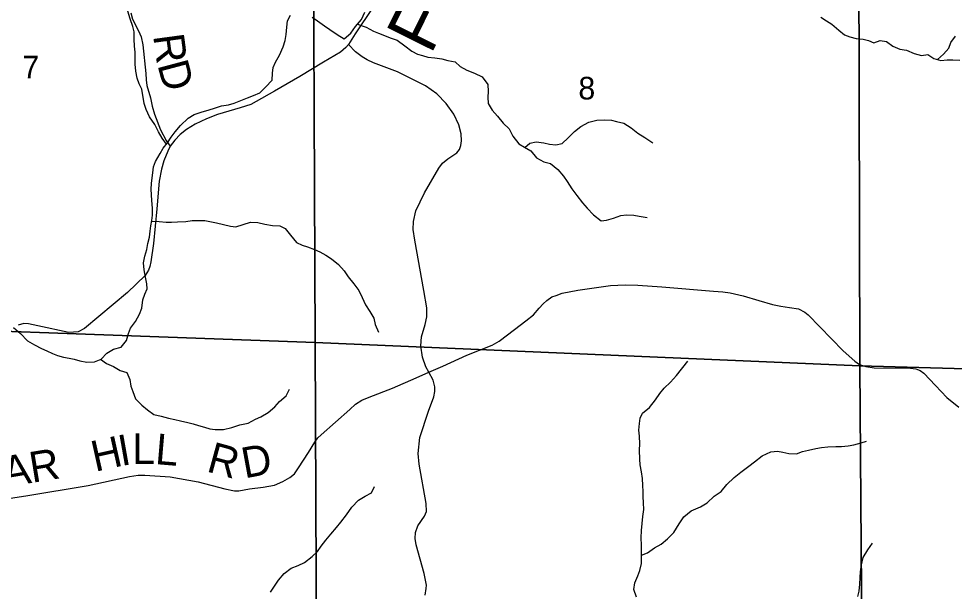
# Model space of a CAD drawing. Extents: x 2043100 to 2470832, y 443715 to 810583.
# Drawn here: x 2228291 to 2237420, y 597890 to 603477 of the extents above; entities that cross this region are included whole.
import ezdxf

# ---------------------------------------------------------------- set-up
doc = ezdxf.new("R2010")
doc.units = 0
for name, color, linetype in [('GM_X_County_Road', 7, 'Continuous'), ('GM_X_Minor_River', 7, 'Continuous'), ('GM_X_Minor_River_Text', 7, 'Continuous'), ('GM_X_Section', 7, 'Continuous'), ('GM_X_Section_Text', 7, 'Continuous'), ('GM_X_Township_Road', 7, 'Continuous'), ('GM_X_Township_Road_Text', 7, 'Continuous')]:
    doc.layers.add(name, color=color, linetype=linetype)

msp = doc.modelspace()

# ---------------------------------------------------------------- linework, layer by layer
at = {"layer": 'GM_X_County_Road'}
for points in [[(2232789.7, 604887.4), (2232697, 604844.5), (2232534.2, 604788.4), (2232407.6, 604748), (2232363.2, 604724.5), (2232339, 604706.7), (2232316.7, 604683), (2232284, 604629.3), (2232207, 604401.9), (2232081.4, 604121), (2231948.3, 603884.2), (2231746.3, 603586.2), (2231572.9, 603330), (2231509.5, 603224.6)], [(2231509.5, 603224.6), (2231483.2, 603196.9), (2231430.5, 603151.4), (2231265.2, 603053.4), (2231033.2, 602914), (2230787.2, 602770.9), (2230607.7, 602668.9), (2230555.3, 602641.6), (2230452.8, 602606.8), (2230231.8, 602541.4), (2230123.2, 602498.7), (2230012.4, 602448), (2229929.7, 602397), (2229867.1, 602347.7), (2229814.3, 602292.3), (2229769.5, 602234.7), (2229746.9, 602184.9), (2229707.7, 602091.2), (2229684.6, 602009.4), (2229663.1, 601893.5), (2229637.7, 601621.3), (2229605.4, 601285.1), (2229581.1, 601105.1), (2229570.5, 601059.2), (2229556, 601023.3), (2229525.3, 600971.6), (2229351.1, 600805.5), (2228934.3, 600454.1), (2228869.8, 600420.9), (2228779.7, 600416), (2228476.3, 600479.9), (2228386.4, 600501.1), (2228340.4, 600501.7), (2228284.2, 600486.4)], [(2232258.2, 597852), (2232267, 597916), (2232269.4, 597950), (2232246.8, 598064.5), (2232168.3, 598344), (2232161.1, 598404.2), (2232161.8, 598462.2), (2232184.7, 598528.1), (2232249.9, 598623.4), (2232270.5, 598667.2), (2232267.5, 598747.4), (2232198.3, 599130.9), (2232189.6, 599233.2), (2232203.6, 599389.3), (2232288.9, 599648.7), (2232340.7, 599786.3), (2232351.4, 599840.2), (2232350, 599884.3), (2232334.8, 599948.6), (2232291.7, 600029.3), (2232262.4, 600079.7), (2232231.5, 600174.3), (2232214.9, 600284.7), (2232220, 600372.8), (2232257.6, 600494.5), (2232272.6, 600568.4), (2232273.7, 600656.6), (2232243.8, 600825.2), (2232155.9, 601315.2), (2232141.2, 601419.5), (2232142.2, 601497.7), (2232167.5, 601601.5), (2232249.9, 601778.8), (2232389, 602017.5), (2232427.7, 602067.1), (2232478.2, 602108.5), (2232565.1, 602169.5), (2232591.5, 602201.2), (2232606, 602241.1), (2232612.6, 602285.1), (2232607.5, 602355.3), (2232584.5, 602441.7), (2232537.8, 602546.5), (2232463.1, 602649.6), (2232370.2, 602745), (2232259.1, 602822.5), (2231986.6, 602960.1), (2231753.5, 603045.2), (2231691.8, 603076), (2231642.1, 603104.7), (2231576.7, 603155.6), (2231509.5, 603224.6)]]:
    msp.add_lwpolyline(points, dxfattribs=at)
at = {"layer": 'GM_X_Minor_River'}
for points in [[(2229732.1, 602252.6), (2229691.1, 602310.3), (2229656.6, 602372), (2229618, 602443.7), (2229567.4, 602519.3), (2229534.8, 602591.1), (2229516.3, 602649), (2229491.1, 602788.9), (2229466.6, 602842.7), (2229448.1, 602898.6), (2229435.5, 602966.5), (2229428.9, 603034.5), (2229427.9, 603150.6), (2229421.4, 603210.6), (2229418.8, 603278.6), (2229416.2, 603348.7), (2229405.7, 603402.6), (2229377.1, 603476.4), (2229356.4, 603550.3)], [(2231155.7, 603493.9), (2231205.9, 603458.3), (2231276.3, 603408.8), (2231326.6, 603373.2), (2231399, 603321.8), (2231467.3, 603282.4), (2231530.8, 603337), (2231576.2, 603401.4), (2231637.5, 603470), (2231668.9, 603540.3)], [(2230269.9, 602627.5), (2230337.8, 602638.1), (2230393.6, 602652.6), (2230459.3, 602679.2), (2230525.1, 602703.8), (2230582.8, 602728.3), (2230644.5, 602754.9), (2230698, 602809.4), (2230763.4, 602878), (2230766.8, 602946.1), (2230774.3, 603000.2), (2230795.8, 603052.4), (2230835.2, 603122.8), (2230872.4, 603203.2), (2230889.9, 603263.4), (2230901.3, 603323.5), (2230906.7, 603393.6), (2230914.1, 603457.7), (2230943.6, 603512)], [(2231596.4, 603424), (2231682.2, 603396.3), (2231752.5, 603354.9), (2231802.6, 603335.3), (2231860.8, 603313.8), (2231916.9, 603292.3), (2231985.1, 603266.9), (2232057.5, 603211.5), (2232125.9, 603162), (2232182.1, 603132.5), (2232232.2, 603116.9), (2232284.3, 603103.3), (2232352.3, 603095.9), (2232420.4, 603086.5), (2232478.5, 603069), (2232548.6, 603055.6), (2232598.9, 603010), (2232663.2, 602976.5), (2232739.4, 602947.2), (2232813.7, 602911.8), (2232868.3, 602836.2), (2232872.9, 602766.2), (2232869.4, 602712.1), (2232871.9, 602650.1), (2232910.5, 602586.3), (2232963, 602526.8), (2233019.5, 602457.2), (2233078, 602401.7), (2233112.6, 602331.9), (2233171.2, 602256.4), (2233225.5, 602222.8), (2233287.7, 602187.3), (2233342.3, 602119.7), (2233414.6, 602080.3), (2233478.7, 602062.9), (2233553.2, 602005.5), (2233607.7, 601941.9), (2233644.1, 601890.2), (2233688.7, 601818.5), (2233737.3, 601752.9), (2233791.9, 601681.3), (2233838.3, 601629.7), (2233898.8, 601564.1), (2233973.3, 601504.7), (2234027.2, 601511.2), (2234095, 601529.8), (2234166.7, 601558.4), (2234220.6, 601564.9), (2234294.6, 601559.5), (2234346.7, 601550), (2234422.7, 601536.6)], [(2236118.2, 603492.7), (2236172.5, 603455.2), (2236224.8, 603425.6), (2236293.2, 603366.1), (2236349.6, 603320.6), (2236399.8, 603299), (2236461.8, 603283.5), (2236531.8, 603278.1), (2236581.9, 603264.5), (2236634.1, 603241), (2236697.8, 603265.5), (2236757.9, 603256.1), (2236820.3, 603208.6), (2236888.4, 603181.1), (2236954.5, 603171.7), (2237028.7, 603136.3), (2237098.9, 603116.9), (2237162.7, 603127.4), (2237221, 603087.9), (2237289.1, 603070.5), (2237349.1, 603075), (2237405, 603075.5), (2237475, 603072.1)], [(2237254.7, 603079.3), (2237314.6, 603130.8), (2237366, 603189.2), (2237387.5, 603245.5), (2237431, 603305.9)], [(2228240.5, 600464.3), (2228307, 600404.8), (2228377.5, 600333.4), (2228443.8, 600295.9), (2228512.1, 600260.5), (2228566.3, 600237), (2228620.5, 600209.4), (2228670.6, 600189.8), (2228726.7, 600174.3), (2228782.7, 600164.8), (2228832.8, 600155.2), (2228888.9, 600139.7), (2228955, 600124.2), (2229030.9, 600128.9), (2229094.6, 600155.5), (2229150.1, 600212), (2229215.7, 600252.6), (2229291.4, 600271.3), (2229342.8, 600335.8), (2229362.2, 600404), (2229381.7, 600456.2), (2229429.1, 600522.7), (2229470.5, 600593.1), (2229491.9, 600651.3), (2229503.2, 600733.4), (2229520.7, 600787.6), (2229544.2, 600839.9), (2229541.8, 600889.9), (2229527.2, 600955.8), (2229514.6, 601027.8), (2229510, 601093.8), (2229521.4, 601159.9), (2229542.8, 601226.2), (2229552.3, 601282.3), (2229567.7, 601346.5), (2229575.2, 601402.6), (2229580.8, 601454.7), (2229590.3, 601506.8), (2229597.8, 601558.9), (2229597.2, 601628.9), (2229590.6, 601702.9), (2229586.1, 601758.9), (2229583.6, 601813), (2229587.1, 601869), (2229594.6, 601923.1), (2229600.2, 601973.2), (2229607.6, 602033.3), (2229625.2, 602083.5), (2229670.5, 602162), (2229702, 602214.3), (2229741.5, 602264.7), (2229779, 602321), (2229818.5, 602373.4), (2229869.9, 602433.9), (2229945.2, 602506.6), (2230002.9, 602543.2), (2230080.6, 602569.8), (2230140.4, 602586.4), (2230210.1, 602609), (2230269.9, 602627.5)], [(2233229.5, 602220.5), (2233277.1, 602263.3), (2233340.9, 602275.8), (2233415, 602266.5), (2233469, 602252.9), (2233533, 602247.5), (2233594.9, 602260), (2233652.4, 602314.6), (2233713.8, 602377.1), (2233777.3, 602425.7), (2233854.9, 602468.4), (2233932.7, 602487.1), (2234010.6, 602491.8), (2234074.6, 602486.3), (2234124.7, 602472.8), (2234194.7, 602457.4), (2234267.1, 602411.9), (2234333.5, 602360.5), (2234401.8, 602317), (2234480.2, 602267.7)], [(2229589.6, 601502.8), (2229662.3, 601497.4), (2229728.3, 601492), (2229782.3, 601492.4), (2229840.2, 601494.9), (2229922.1, 601499.7), (2229982, 601508.2), (2230036, 601506.7), (2230105.9, 601507.2), (2230172, 601495.8), (2230222, 601486.2), (2230290.1, 601468.8), (2230358.2, 601453.4), (2230410.2, 601447.8), (2230480, 601468.5), (2230553.8, 601491.1), (2230623.7, 601489.7), (2230691.8, 601472.3), (2230765.9, 601458.9), (2230839.9, 601455.6), (2230890.1, 601430), (2230942.6, 601364.4), (2231003.2, 601294.9), (2231055.4, 601267.3), (2231107.5, 601249.7), (2231175.7, 601224.3), (2231227.9, 601202.8), (2231288.1, 601169.2), (2231342.4, 601133.7), (2231412.8, 601078.3), (2231465.3, 601016.7), (2231505.8, 600959), (2231560.4, 600891.4), (2231610.9, 600825.8), (2231641.5, 600756), (2231674.1, 600684.2), (2231716.7, 600620.5), (2231755.2, 600554.8), (2231769.8, 600492.9), (2231800.4, 600419.1)], [(2229089.7, 600153.4), (2229148.9, 600113.9), (2229217.2, 600082.5), (2229279.5, 600043), (2229347.6, 600025.6), (2229374.1, 599957.8), (2229384.7, 599889.8), (2229405.2, 599837.9), (2229431.8, 599768.1), (2229492.3, 599704.6), (2229548.7, 599659), (2229611, 599615.6), (2229681.1, 599598.2), (2229751.2, 599578.8), (2229813.3, 599565.3), (2229871.4, 599551.8), (2229941.4, 599538.4), (2229993.5, 599524.8), (2230045.6, 599507.2), (2230103.8, 599489.7), (2230155.9, 599476.2), (2230207.9, 599468.6), (2230287.8, 599469.3), (2230371.6, 599488), (2230447.3, 599512.7), (2230531.1, 599531.5), (2230602.7, 599568.1), (2230654.5, 599592.6), (2230726.1, 599635.2), (2230791.5, 599689.8), (2230837, 599740.3), (2230900.5, 599796.9), (2230933.9, 599863.2)], [(2234317.6, 597831), (2234292.9, 597906.8), (2234302.4, 597971), (2234333.7, 598041.3), (2234353.2, 598093.5), (2234368.6, 598159.7), (2234367.5, 598289.8), (2234369, 598339.8), (2234364.4, 598411.8), (2234367.8, 598481.9), (2234375.2, 598552), (2234382.6, 598618.1), (2234390, 598686.2), (2234387.4, 598754.3), (2234384.8, 598814.3), (2234384.4, 598864.3), (2234381.9, 598922.3), (2234377.3, 598990.4), (2234368.7, 599054.3), (2234356.1, 599124.3), (2234351.6, 599180.3), (2234348.9, 599266.3), (2234352.3, 599328.4), (2234347.6, 599404.4), (2234343.2, 599460.4), (2234348.5, 599528.5), (2234356.1, 599578.6), (2234377.6, 599628.8), (2234445.1, 599683.4), (2234504.4, 599758), (2234547.8, 599818.4), (2234589.4, 599870.8), (2234650.8, 599929.4), (2234710.2, 599994), (2234820.9, 600135)], [(2234367.9, 598243.7), (2234427.7, 598266.3), (2234495.2, 598312.9), (2234560.8, 598349.5), (2234622.3, 598400), (2234683.7, 598462.6), (2234735, 598547.1), (2234780.3, 598617.6), (2234853.8, 598674.2), (2234943.3, 598715), (2235009, 598751.6), (2235076.3, 598816.3), (2235143.9, 598862.9), (2235199.2, 598931.4), (2235270.6, 599000.1), (2235336.1, 599052.7), (2235415.5, 599111.4), (2235471.1, 599151.9), (2235544.5, 599210.6), (2235630.1, 599251.4), (2235696, 599255.9), (2235748.1, 599248.4), (2235806.1, 599234.9), (2235880.1, 599231.5), (2235937.9, 599254), (2235997.7, 599266.5), (2236067.5, 599283.2), (2236123.4, 599291.7), (2236187.3, 599300.2), (2236265.2, 599302.9), (2236319.2, 599301.3), (2236385.1, 599309.9), (2236440.9, 599320.4), (2236510.7, 599337), (2236564.6, 599353.5)], [(2230749.5, 597882.2), (2230792.9, 597948.6), (2230826.4, 597998.9), (2230881.8, 598063.4), (2230949.3, 598116), (2231017, 598142.7), (2231080.8, 598169.2), (2231154.2, 598227.9), (2231207.7, 598278.4), (2231243.2, 598328.8), (2231286.7, 598389.2), (2231336.1, 598445.6), (2231391.5, 598512.2), (2231435, 598564.6), (2231490.4, 598637.1), (2231541.7, 598711.6), (2231607, 598778.2), (2231670.6, 598818.8), (2231732.3, 598849.4), (2231763.7, 598913.7)], [(2236480, 597837.7), (2236491.5, 597891.8), (2236497, 597957.9), (2236500.4, 598024), (2236505.9, 598078.1), (2236515.3, 598146.2), (2236530.6, 598218.4), (2236577.9, 598294.8), (2236623.3, 598359.3)]]:
    msp.add_lwpolyline(points, dxfattribs=at)
at = {"layer": 'GM_X_Section'}
for points in [[(2225695.3, 605826.3), (2231161.8, 605611.2), (2231183, 600317.4), (2225622.8, 600519.7), (2225639.4, 602007.7)], [(2231161.8, 605611.2), (2236485.7, 605432.7), (2236499.3, 600090.5), (2231183, 600317.4)], [(2236485.7, 605432.7), (2241761.4, 605281.2), (2241794.9, 599939.5), (2236499.3, 600090.5)], [(2225622.8, 600519.7), (2231183, 600317.4), (2231206.2, 594993.6), (2225557.3, 595183.6), (2225571, 596632)], [(2231183, 600317.4), (2236499.3, 600090.5), (2236536.1, 594818.9), (2231206.2, 594993.6)], [(2236499.3, 600090.5), (2241794.9, 599939.5), (2241842.1, 594627.9), (2236536.1, 594818.9)]]:
    msp.add_lwpolyline(points, close=True, dxfattribs=at)
at = {"layer": 'GM_X_Township_Road'}
for points in [[(2229383.7, 603535.8), (2229400.9, 603473.5), (2229459.5, 603358.5), (2229486.8, 603300.1), (2229501.8, 603223.8), (2229530.3, 602942.9), (2229533.5, 602880.8), (2229542.8, 602824.6), (2229577.3, 602703.9), (2229592.3, 602623.6), (2229617.4, 602547.2), (2229673.5, 602394.2), (2229730.2, 602289.3), (2229769.5, 602234.7)], [(2228211.3, 598798.2), (2228361.1, 598822.4), (2228970.2, 598921.4), (2229373.2, 599011.4), (2229455.1, 599022.6), (2229523.1, 599023.6), (2229767.5, 599007.1), (2230042.4, 598959), (2230303.6, 598890.7), (2230398, 598870.1), (2230440, 598870.7), (2230543.8, 598888.2), (2230677.7, 598904.2), (2230785.5, 598925.8), (2230869.1, 598961), (2230936.6, 599000.1), (2230982.1, 599036.8), (2231021.3, 599093.5), (2231117.2, 599245.1), (2231179.8, 599346.2), (2231209.3, 599386.7), (2231240.9, 599415.2), (2231521.6, 599663.7), (2231576.9, 599716.5), (2231640.4, 599753.5), (2231710, 599784.6), (2231939, 599872), (2232169.7, 599973.6), (2232291.7, 600029.3), (2232428.3, 600085.5), (2232665, 600193.1), (2232911.8, 600290.8), (2232979.3, 600329.9), (2233129.8, 600444.2), (2233240.6, 600530), (2233313.9, 600587.2), (2233369, 600652), (2233408.4, 600694.7), (2233444, 600727.3), (2233493.5, 600762), (2233535.4, 600776.7), (2233595.1, 600799.6), (2233746.8, 600827.8), (2234066.4, 600874.5), (2234208.4, 600880.6), (2234330.6, 600878.3), (2234567, 600861.7), (2235072, 600819), (2235160.1, 600812.2), (2235234.4, 600801.3), (2235360.9, 600773.1), (2235511.6, 600727.2), (2235646.3, 600687.1), (2235726.6, 600672.2), (2235812.8, 600659.4), (2235899.1, 600644.7), (2235961.6, 600613.5), (2235994, 600588), (2236335.2, 600236.3), (2236448.8, 600133.8), (2236495.3, 600102.4), (2236555.6, 600083.3), (2236637.8, 600070.4), (2236992.2, 600065.6), (2237044.3, 600060.3), (2237088.5, 600044.9), (2237122.9, 600019.4), (2237236.8, 599896.8), (2237346.5, 599780.2), (2237463.9, 599685.8)]]:
    msp.add_lwpolyline(points, dxfattribs=at)

# ---------------------------------------------------------------- texts
at = {"layer": 'GM_X_Minor_River_Text'}
msp.add_text('Fork', height=499.99, rotation=63.53496, dxfattribs=at).set_placement((2232311.5, 603117.8))
at = {"layer": 'GM_X_Section_Text'}
for s, p in [('7', (2228327, 602894.6)), ('8', (2233752.2, 602689.4))]:
    msp.add_text(s, height=220.8, rotation=0.00001, dxfattribs=at).set_placement(p)
at = {"layer": 'GM_X_Township_Road_Text'}
for s, rotation, p in [('R', 277.70013, (2229602.1, 603312.2)), ('D', 284.89471, (2229643.1, 603028.4)), ('I', 10.09887, (2229290.8, 599111.2)), ('L', 359.96571, (2229398.2, 599131.6)), ('L', 355.20326, (2229616, 599131.7)), ('H', 12.55093, (2229036.5, 599054.5)), ('R', 344.64972, (2230113.8, 599061.8)), ('D', 10.45989, (2230495.1, 598990.5)), ('A', 9.69229, (2228161.5, 598903.2)), ('R', 9.23904, (2228421.1, 598947.5))]:
    msp.add_text(s, height=300, rotation=rotation, dxfattribs=at).set_placement(p)

doc.saveas('drawing.dxf')
